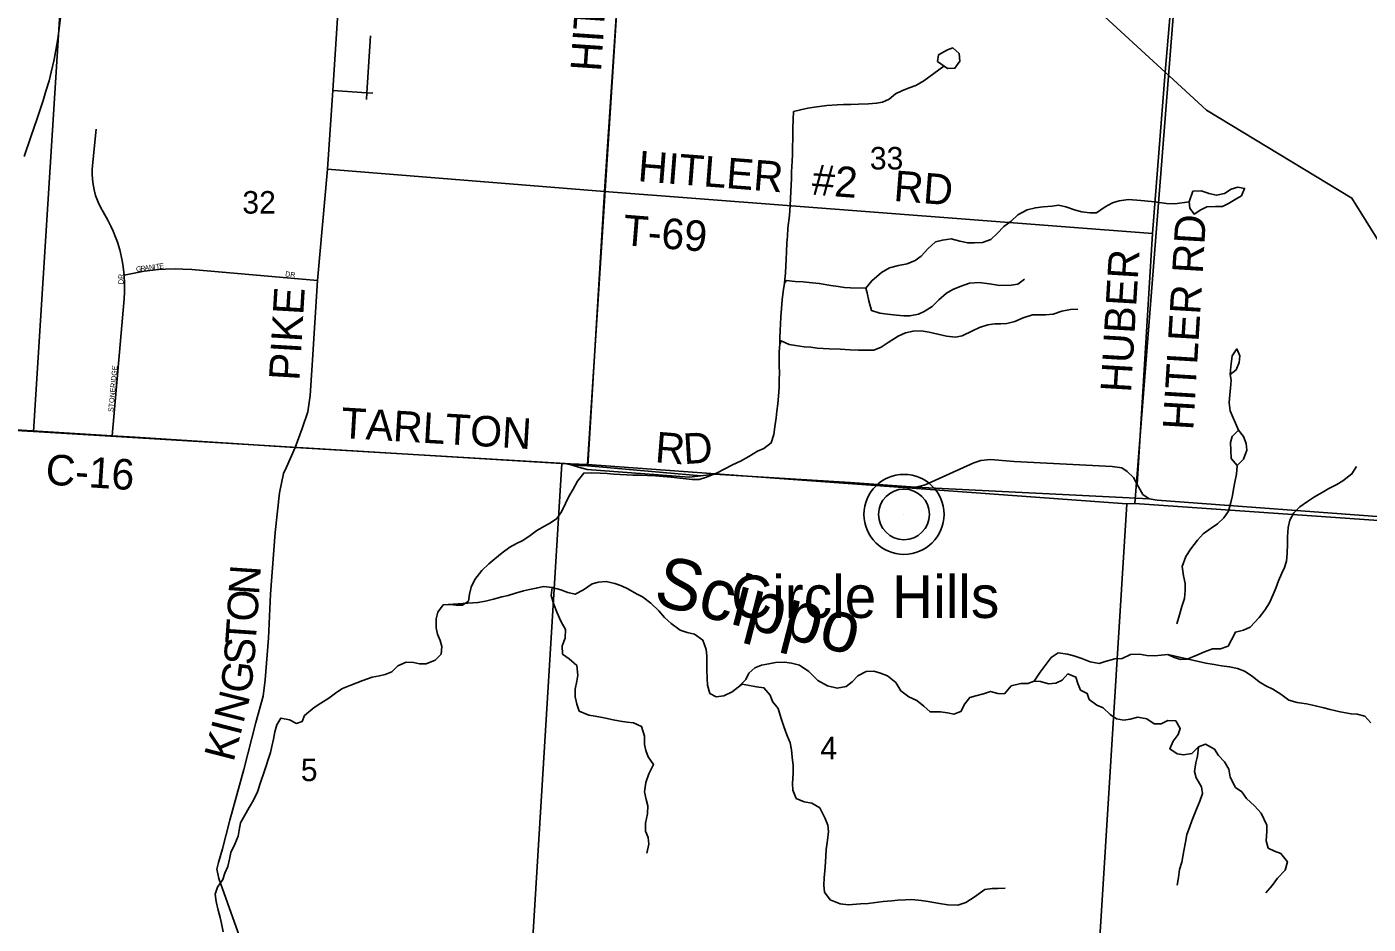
# Model space of a CAD drawing. Extents: x 1643459 to 2064572, y 425441 to 780708.
# Drawn here: x 1844613 to 1857784, y 565936 to 574746 of the extents above; entities that cross this region are included whole.
import ezdxf

# ---------------------------------------------------------------- set-up
doc = ezdxf.new("R2010")
doc.units = 0
for name, color, linetype in [('GE_P_Alignment_100_Curve_Data', 7, 'Continuous'), ('GM_X_Adjacent_County', 7, 'Continuous'), ('GM_X_City_Street', 7, 'Continuous'), ('GM_X_County', 7, 'Continuous'), ('GM_X_Interchange_Ramps', 7, 'Continuous'), ('GM_X_Major_River', 7, 'Continuous'), ('GM_X_Major_River_Text', 7, 'Continuous'), ('GM_X_Minor_Lake', 7, 'Continuous'), ('GM_X_Rail_Line', 7, 'Continuous'), ('GM_X_Section_Text', 7, 'Continuous'), ('GM_X_State_Route', 7, 'Continuous'), ('GM_X_Township', 7, 'Continuous'), ('GM_X_Township_Road', 7, 'Continuous'), ('GM_X_Township_ROW', 7, 'Continuous'), ('GM_X_Township_Subdivision_Text', 7, 'Continuous'), ('GM_X_US_Route', 7, 'Continuous'), ('RD_X_Text', 7, 'Continuous')]:
    doc.layers.add(name, color=color, linetype=linetype)

msp = doc.modelspace()

# ---------------------------------------------------------------- linework, layer by layer
at = {"layer": 'GE_P_Alignment_100_Curve_Data'}
for radius in [393, 249]:
    msp.add_circle((1853226, 569959), radius, dxfattribs=at)
at = {"layer": 'GM_X_City_Street'}
for points in [[(1850599, 577831), (1850286, 573130), (1850122, 570435), (1849968, 570443), (1849898, 570458), (1847249, 570616), (1845450, 570731), (1843248, 570866)], [(1872389, 576439), (1871789, 568904), (1871699, 568906), (1866325, 569307), (1864565, 569438), (1863642, 569513), (1860143, 569780), (1858213, 569927), (1858092, 569921), (1855712, 570098), (1855635, 570110), (1853339, 570225), (1852697, 570271), (1851365, 570353), (1851230, 570338), (1850122, 570435), (1850286, 573130), (1850599, 577831)], [(1843248, 570866), (1845450, 570731), (1847249, 570616), (1849898, 570458), (1849968, 570443), (1850122, 570435), (1851230, 570338), (1851365, 570353), (1852697, 570271), (1853339, 570225), (1855635, 570110), (1855712, 570098), (1858092, 569921), (1858213, 569927), (1860143, 569780), (1863642, 569513), (1864565, 569438), (1866325, 569307), (1871699, 568906), (1871789, 568904), (1871189, 560836), (1870936, 557440), (1870510, 551709)]]:
    msp.add_lwpolyline(points, dxfattribs=at)
at = {"layer": 'GM_X_County'}
for points in [[(1845450, 570731), (1845568, 572076), (1845572, 572143), (1845573, 572222), (1845568, 572307), (1845559, 572390), (1845549, 572450), (1845525, 572557), (1845503, 572630), (1845485, 572681), (1845462, 572738), (1845439, 572789), (1845409, 572848), (1845363, 572929), (1845339, 572969), (1845313, 573023), (1845288, 573090), (1845273, 573145), (1845260, 573218), (1845254, 573291), (1845255, 573341), (1845258, 573384), (1845295, 573742)], [(1845568, 572307), (1845666, 572327), (1845766, 572346), (1845851, 572357), (1845907, 572363), (1845974, 572367), (1846075, 572369), (1846145, 572366), (1846234, 572362), (1847466, 572254)]]:
    msp.add_lwpolyline(points, dxfattribs=at)
at = {"layer": 'GM_X_Major_River_Text'}
for points in [[(1856109, 578004), (1855791, 574299)], [(1850599, 577831), (1850286, 573130)], [(1847948, 574032), (1847952, 574099), (1847989, 574657)], [(1855791, 574299), (1855791, 574299), (1855667, 572716)], [(1847618, 574122), (1847952, 574099), (1848009, 574096)], [(1850286, 573130), (1847566, 573349)], [(1850286, 573130), (1855667, 572716)], [(1855667, 572716), (1855516, 570253)]]:
    msp.add_lwpolyline(points, dxfattribs=at)
at = {"layer": 'GM_X_Minor_Lake'}
for points in [[(1847857, 578495), (1847856, 578487), (1847730, 575849), (1847618, 574122), (1847566, 573349), (1847466, 572254), (1847414, 571424), (1847396, 571127), (1847373, 570967), (1847316, 570803), (1847249, 570616)], [(1843157, 570873), (1843248, 570866), (1845450, 570731), (1845676, 570717)], [(1845676, 570717), (1847249, 570616)], [(1847249, 570616), (1847249, 570616), (1847163, 570424)], [(1847249, 570616), (1849898, 570458), (1849968, 570443), (1850030, 570424)], [(1853384, 570236), (1853433, 570248), (1853912, 570466), (1853980, 570487), (1854074, 570499), (1854308, 570479), (1855271, 570428), (1855366, 570416), (1855419, 570381), (1855479, 570320), (1855516, 570253)], [(1847163, 570424), (1847134, 570360), (1847093, 570172), (1847052, 569781), (1847004, 569176), (1846985, 568743), (1846954, 568333), (1846933, 568174), (1846863, 567916), (1846742, 567454), (1846607, 566956), (1846533, 566674), (1846494, 566540), (1846479, 566476), (1846498, 566384), (1846769, 565622), (1846789, 565552), (1846790, 565519), (1846792, 565443), (1846452, 560096)], [(1850030, 570424), (1850114, 570399), (1851115, 570324), (1851230, 570338), (1851365, 570353), (1852697, 570271), (1853339, 570225), (1853384, 570236)], [(1855516, 570253), (1855571, 570155), (1855635, 570110), (1855712, 570098), (1858092, 569921), (1858213, 569927), (1860143, 569780)]]:
    msp.add_lwpolyline(points, dxfattribs=at)
at = {"layer": 'GM_X_Rail_Line'}
msp.add_line((1853226, 569959), (1853226, 569959), dxfattribs=at)
at = {"layer": 'GM_X_State_Route'}
for points in [[(1839603, 576247), (1845006, 575965), (1844677, 570773), (1844271, 570795), (1839292, 571085)], [(1845006, 575965), (1850463, 575781), (1850117, 570449), (1849865, 570458), (1844677, 570773)], [(1850463, 575781), (1855911, 575387), (1855494, 570065), (1855414, 570061), (1850117, 570449)], [(1855911, 575387), (1861324, 574987), (1860960, 569686), (1860886, 569691), (1855494, 570065)], [(1844677, 570773), (1849865, 570458), (1849555, 565377), (1844022, 565730), (1844271, 570795)], [(1849865, 570458), (1850117, 570449), (1855414, 570061), (1855101, 565016), (1849555, 565377)], [(1855494, 570065), (1860886, 569691), (1860536, 564618), (1855101, 565016), (1855414, 570061)]]:
    msp.add_lwpolyline(points, close=True, dxfattribs=at)
at = {"layer": 'GM_X_Township_Road'}
msp.add_lwpolyline([(1844586, 573472), (1844653, 573667), (1844715, 573846), (1844773, 574024), (1844800, 574113), (1844832, 574216), (1844852, 574301), (1844880, 574426), (1844918, 574628), (1844944, 574834)], dxfattribs=at)
at = {"layer": 'GM_X_Township_Subdivision_Text'}
for points in [[(1853554, 574406), (1853652, 574335), (1853726, 574339), (1853774, 574409), (1853768, 574483), (1853707, 574538), (1853653, 574520)], [(1853653, 574520), (1853566, 574472), (1853554, 574406)], [(1856026, 573028), (1856032, 572965), (1856074, 572907), (1856142, 572949), (1856200, 572980), (1856285, 572982), (1856355, 572983), (1856413, 573011), (1856479, 573049), (1856539, 573087), (1856570, 573159), (1856504, 573173), (1856440, 573152), (1856373, 573108), (1856295, 573092), (1856221, 573109), (1856214, 573111)], [(1856214, 573111), (1856145, 573137), (1856063, 573132), (1856026, 573028)]]:
    msp.add_lwpolyline(points, dxfattribs=at)
at = {"layer": 'GM_X_US_Route'}
for points in [[(1850021, 570285), (1850082, 570364), (1850154, 570366), (1850244, 570363), (1850310, 570361), (1850376, 570355), (1850438, 570350), (1850506, 570348), (1850566, 570345), (1850634, 570343), (1850706, 570340), (1850786, 570338), (1850860, 570331), (1850940, 570325), (1851026, 570314), (1851086, 570308), (1851146, 570303), (1851216, 570301), (1851288, 570323), (1851392, 570368), (1851467, 570406), (1851543, 570447), (1851621, 570481), (1851702, 570527), (1851788, 570578), (1851850, 570606), (1851922, 570660), (1851947, 570744), (1851959, 570820), (1851970, 570906), (1851978, 570972), (1851987, 571043), (1851993, 571119), (1852000, 571207), (1852002, 571281), (1852003, 571350), (1852001, 571418), (1852002, 571554), (1852006, 571631), (1852007, 571691), (1852009, 571767), (1852012, 571827), (1852018, 571897), (1852023, 571980), (1852031, 572066), (1852040, 572146), (1852052, 572228), (1852063, 572331), (1852069, 572463), (1852072, 572537), (1852076, 572626), (1852083, 572692), (1852087, 572768), (1852102, 572894), (1852109, 572991), (1852111, 573059), (1852116, 573129), (1852118, 573191), (1852120, 573260), (1852123, 573322), (1852127, 573428), (1852130, 573492), (1852132, 573554), (1852133, 573659), (1852135, 573749), (1852138, 573837), (1852142, 573914), (1852210, 573931), (1852283, 573947), (1852347, 573956), (1852469, 573972), (1852569, 573979), (1852631, 573983), (1852703, 573984), (1852779, 573988), (1852879, 573989), (1852957, 573995), (1853015, 574006), (1853079, 574036), (1853144, 574088), (1853206, 574118), (1853276, 574147), (1853344, 574171), (1853421, 574215), (1853617, 574358)], [(1852052, 572228), (1852072, 572254), (1852156, 572244), (1852236, 572241), (1852296, 572237), (1852394, 572226), (1852508, 572205), (1852580, 572195), (1852642, 572188), (1852702, 572182), (1852850, 572181), (1852909, 572253), (1853005, 572335), (1853085, 572378), (1853172, 572404), (1853256, 572419), (1853336, 572451), (1853394, 572493), (1853461, 572565), (1853535, 572634), (1853603, 572652), (1853691, 572663), (1853773, 572641), (1853853, 572624), (1853917, 572624), (1853997, 572629), (1854080, 572657), (1854142, 572715), (1854208, 572785), (1854279, 572838), (1854343, 572900), (1854435, 572948), (1854516, 572969), (1854594, 572977), (1854680, 572986), (1854742, 572996), (1854816, 572977), (1854910, 572947), (1854974, 572930), (1855052, 572918), (1855116, 572919), (1855202, 572979), (1855274, 573019), (1855338, 573038), (1855431, 573052), (1855551, 573041), (1855657, 573030), (1855735, 573020), (1855804, 573011), (1855887, 573009), (1856026, 573028)], [(1852850, 572181), (1852866, 572133), (1852881, 572054), (1852907, 571962), (1852989, 571933), (1853065, 571923), (1853153, 571914), (1853223, 571908), (1853283, 571907), (1853367, 571923), (1853425, 571951), (1853503, 572000), (1853568, 572066), (1853644, 572132), (1853706, 572168), (1853777, 572197), (1853871, 572229), (1853963, 572236), (1854065, 572221), (1854163, 572207), (1854277, 572208), (1854343, 572218), (1854411, 572269)], [(1852006, 571631), (1852019, 571663), (1852100, 571626), (1852162, 571616), (1852246, 571605), (1852312, 571599), (1852372, 571590), (1852432, 571588), (1852490, 571583), (1852598, 571581), (1852698, 571576), (1852778, 571571), (1852854, 571571), (1852930, 571572), (1853003, 571602), (1853071, 571646), (1853169, 571709), (1853240, 571741), (1853316, 571759), (1853396, 571760), (1853472, 571748), (1853560, 571729), (1853644, 571710), (1853732, 571700), (1853796, 571711), (1853900, 571761), (1853968, 571795), (1854050, 571820), (1854119, 571830), (1854177, 571831), (1854235, 571833), (1854315, 571851), (1854397, 571888), (1854489, 571918), (1854551, 571917), (1854617, 571919), (1854691, 571926), (1854776, 571954), (1854860, 571970), (1854934, 571975)], [(1856428, 571332), (1856487, 571377), (1856519, 571449), (1856524, 571517), (1856496, 571584), (1856448, 571514), (1856436, 571412)], [(1856436, 571412), (1856428, 571332)], [(1856511, 570785), (1856430, 570974), (1856419, 571054), (1856425, 571136), (1856433, 571198), (1856438, 571275), (1856428, 571332)], [(1856497, 570438), (1856497, 570438), (1856560, 570502), (1856592, 570588), (1856585, 570654), (1856559, 570722), (1856511, 570785), (1856449, 570725), (1856431, 570664)], [(1856431, 570664), (1856440, 570506), (1856497, 570438)], [(1855816, 568582), (1855878, 568555), (1855946, 568535), (1856006, 568538), (1856102, 568578), (1856178, 568611), (1856256, 568639), (1856334, 568638), (1856409, 568664), (1856441, 568726), (1856481, 568804), (1856560, 568822), (1856624, 568853), (1856714, 568947), (1856771, 569017), (1856815, 569091), (1856852, 569173), (1856876, 569233), (1856905, 569305), (1856937, 569381), (1856961, 569439), (1856982, 569499), (1856988, 569576), (1856991, 569670), (1856993, 569738), (1857000, 569830), (1857014, 569903), (1857053, 569973), (1857113, 570032), (1857187, 570084), (1857258, 570132), (1857332, 570175), (1857398, 570213), (1857475, 570253), (1857537, 570289), (1857625, 570356), (1857668, 570430)], [(1855906, 568884), (1855930, 568974), (1855955, 569056), (1855979, 569132), (1855986, 569211), (1855986, 569279), (1855972, 569355), (1855957, 569448), (1855994, 569546), (1856042, 569620), (1856109, 569706), (1856163, 569769), (1856241, 569825), (1856304, 569865), (1856366, 569925), (1856413, 569991), (1856437, 570077), (1856453, 570143), (1856462, 570205), (1856476, 570275), (1856491, 570353), (1856499, 570437)], [(1848701, 569071), (1848769, 569074), (1848829, 569068), (1848891, 569066), (1848950, 569107), (1848960, 569175), (1848977, 569244), (1849013, 569320), (1849082, 569409), (1849150, 569473), (1849208, 569521), (1849281, 569583), (1849357, 569637), (1849421, 569672), (1849484, 569702), (1849556, 569752), (1849622, 569801), (1849695, 569843), (1849755, 569875), (1849817, 569917), (1849863, 569983), (1849902, 570067), (1849936, 570135), (1849977, 570205), (1850021, 570285)], [(1848701, 569071), (1849042, 569093), (1849118, 569108), (1849194, 569128), (1849278, 569149), (1849338, 569163), (1849410, 569185), (1849489, 569208), (1849549, 569220), (1849615, 569233), (1849687, 569251), (1849771, 569240), (1849857, 569218), (1849925, 569193), (1849997, 569175), (1850079, 569218), (1850163, 569276), (1850225, 569294), (1850302, 569301), (1850387, 569281), (1850451, 569258), (1850515, 569228), (1850599, 569179), (1850659, 569148), (1850740, 569086), (1850820, 569011), (1850874, 568946), (1850939, 568886), (1851027, 568823), (1851097, 568798), (1851169, 568782), (1851250, 568723), (1851284, 568633), (1851290, 568570), (1851289, 568508), (1851291, 568432), (1851292, 568348), (1851298, 568283), (1851319, 568201), (1851381, 568166), (1851457, 568178), (1851538, 568216), (1851598, 568263), (1851672, 568337), (1851701, 568399), (1851761, 568453), (1851827, 568479), (1851899, 568492), (1851966, 568504), (1852054, 568507), (1852122, 568497), (1852199, 568478), (1852291, 568415), (1852379, 568327), (1852476, 568276), (1852570, 568253), (1852658, 568269), (1852717, 568314), (1852773, 568374), (1852855, 568416), (1852931, 568419), (1852995, 568401), (1853065, 568374), (1853145, 568308), (1853196, 568225), (1853274, 568166), (1853352, 568132), (1853420, 568075), (1853483, 568020), (1853585, 568020), (1853653, 568011), (1853715, 567999), (1853785, 568025), (1853824, 568099), (1853872, 568160), (1853930, 568176), (1854007, 568198), (1854077, 568221), (1854147, 568201), (1854213, 568196), (1854279, 568274), (1854373, 568298), (1854441, 568299), (1854504, 568323), (1854562, 568409), (1854671, 568553), (1854741, 568598), (1854833, 568588), (1854893, 568571), (1854973, 568543), (1855055, 568510), (1855143, 568496), (1855201, 568515), (1855297, 568541), (1855369, 568544), (1855452, 568582), (1855538, 568585), (1855610, 568575), (1855688, 568570), (1855750, 568578), (1855816, 568582)], [(1849771, 569240), (1849762, 569162), (1849784, 569084), (1849819, 568991), (1849857, 568911), (1849902, 568828), (1849898, 568744), (1849870, 568668), (1849873, 568588), (1849937, 568541), (1850012, 568476), (1850024, 568380), (1850013, 568322), (1849997, 568242), (1849997, 568169), (1850012, 568095), (1850038, 568027), (1850130, 567986), (1850194, 567977), (1850281, 567963), (1850353, 567946), (1850439, 567930), (1850509, 567919), (1850569, 567913), (1850649, 567876), (1850679, 567782), (1850678, 567699), (1850690, 567641), (1850713, 567579), (1850767, 567502), (1850722, 567412), (1850690, 567328), (1850677, 567234), (1850693, 567161), (1850712, 567099), (1850708, 567019), (1850689, 566927), (1850689, 566850), (1850713, 566786), (1850722, 566722), (1850700, 566633)], [(1846541, 565859), (1846523, 565942), (1846510, 566000), (1846492, 566074), (1846471, 566157), (1846463, 566229), (1846484, 566299), (1846538, 566373), (1846558, 566437), (1846585, 566503), (1846603, 566575), (1846616, 566638), (1846656, 566722), (1846687, 566800), (1846697, 566858), (1846710, 566932), (1846752, 567006), (1846796, 567080), (1846839, 567152), (1846879, 567234), (1846910, 567338), (1846939, 567422), (1846963, 567490), (1846983, 567554), (1847004, 567622), (1847020, 567681), (1847035, 567751), (1847049, 567823), (1847068, 567893), (1847108, 567959), (1847192, 567942), (1847260, 567906), (1847318, 567926), (1847340, 567984), (1847433, 568063), (1847499, 568105), (1847577, 568155), (1847656, 568212), (1847714, 568248), (1847794, 568282), (1847911, 568329), (1848003, 568361), (1848075, 568374), (1848133, 568386), (1848197, 568412), (1848256, 568471), (1848336, 568507), (1848408, 568505), (1848470, 568490), (1848534, 568492), (1848624, 568529), (1848682, 568587), (1848689, 568661), (1848671, 568722), (1848646, 568784), (1848632, 568844), (1848631, 568935), (1848649, 568999), (1848701, 569071)], [(1855816, 568582), (1856191, 568497), (1856271, 568484), (1856345, 568472), (1856423, 568463), (1856501, 568447), (1856571, 568420), (1856645, 568370), (1856713, 568315), (1856778, 568276), (1856848, 568242), (1856926, 568195), (1857006, 568134), (1857086, 568112), (1857177, 568099), (1857267, 568078), (1857349, 568058), (1857411, 568043), (1857509, 568019), (1857617, 568000), (1857677, 567996), (1857751, 567979), (1857811, 567912)], [(1854504, 568323), (1854568, 568317), (1854645, 568294), (1854718, 568302), (1854778, 568331), (1854836, 568393), (1854914, 568361), (1854934, 568298), (1854959, 568234), (1855025, 568201), (1855045, 568143), (1855120, 568086), (1855182, 568058), (1855252, 567995), (1855314, 567953), (1855384, 567940), (1855446, 567948), (1855522, 567969), (1855612, 567953), (1855682, 567902), (1855752, 567904), (1855818, 567935), (1855894, 567931), (1855939, 567856), (1855917, 567798), (1855869, 567732), (1855838, 567656), (1855908, 567608), (1855972, 567599), (1856054, 567611), (1856118, 567676), (1856187, 567702), (1856276, 567655), (1856316, 567591), (1856374, 567530), (1856415, 567456), (1856429, 567379), (1856482, 567279), (1856542, 567234), (1856588, 567170), (1856667, 567099), (1856733, 567024), (1856788, 566907), (1856788, 566849), (1856781, 566755), (1856803, 566683), (1856865, 566654), (1856928, 566630), (1856992, 566549), (1856968, 566467), (1856893, 566387), (1856843, 566315), (1856778, 566243)], [(1851598, 568263), (1851636, 568291), (1851708, 568279), (1851778, 568266), (1851850, 568256), (1851912, 568183), (1851935, 568121), (1851989, 568052), (1852018, 567964), (1852046, 567877), (1852075, 567793), (1852107, 567716), (1852120, 567646), (1852128, 567574), (1852138, 567493), (1852137, 567417), (1852130, 567317), (1852136, 567250), (1852168, 567170), (1852247, 567137), (1852321, 567125), (1852399, 567078), (1852453, 566973), (1852478, 566907), (1852484, 566845), (1852475, 566759), (1852463, 566668), (1852458, 566606), (1852456, 566546), (1852449, 566460), (1852443, 566389), (1852439, 566317), (1852446, 566249), (1852502, 566174), (1852600, 566134), (1852680, 566125), (1852798, 566134), (1852874, 566140), (1853020, 566157), (1853108, 566164), (1853166, 566170), (1853240, 566176), (1853304, 566177), (1853394, 566169), (1853464, 566158), (1853576, 566137), (1853658, 566125), (1853754, 566122), (1853834, 566150), (1853915, 566201), (1854019, 566275), (1854091, 566285), (1854149, 566286), (1854221, 566290)], [(1856118, 567676), (1856108, 567586), (1856091, 567520), (1856079, 567436), (1856095, 567374), (1856146, 567283), (1856156, 567217), (1856131, 567142), (1856097, 567066), (1856054, 566950), (1856030, 566886), (1856005, 566816), (1855989, 566742), (1855974, 566656), (1855954, 566544), (1855933, 566471), (1855923, 566395), (1855910, 566319)]]:
    msp.add_lwpolyline(points, dxfattribs=at)
at = {"layer": 'RD_X_Text'}
for points in [[(1851335, 577567), (1852307, 577298), (1852786, 577014), (1853070, 576795), (1853778, 576150), (1855791, 574299), (1855870, 574227)], [(1855870, 574227), (1856197, 573927), (1857624, 573064), (1858345, 571907), (1858655, 571415), (1859710, 570268), (1860143, 569780), (1862774, 568227), (1863103, 568005), (1863506, 567628), (1864111, 567169), (1867599, 564526), (1867749, 564341), (1869646, 562419), (1870438, 561665)]]:
    msp.add_lwpolyline(points, dxfattribs=at)

# ---------------------------------------------------------------- texts
at = {"layer": 'GM_X_Adjacent_County'}
for s, p in [('33', (1852891, 573345)), ('32', (1846729, 572912)), ('4', (1852405, 567554)), ('5', (1847303, 567340))]:
    msp.add_text(s, height=221, rotation=0, dxfattribs=at).set_placement(p)
at = {"layer": 'GM_X_Interchange_Ramps'}
msp.add_text('Scippo', height=500, rotation=345.5308, dxfattribs=at).set_placement((1850750, 569083))
at = {"layer": 'GM_X_Major_River'}
for s, rotation, p in [('HITLER', 86.1214, (1850250, 574301)), ('HITLER', 355.5421, (1850606, 573231)), ('#2', 355.6955, (1852313, 573099)), ('RD', 355.5623, (1853118, 573037)), ('T-69', 355.4118, (1850458, 572603)), ('HITLER RD', 86.5557, (1856066, 570781)), ('HUBER', 86.5505, (1855455, 571150))]:
    msp.add_text(s, height=300, rotation=rotation, dxfattribs=at).set_placement(p)
at = {"layer": 'GM_X_Section_Text'}
for s, rotation, p in [('PIKE', 86.6167, (1847289, 571267)), ('TARLTON', 356.6164, (1847691, 570710)), ('R', 355.4052, (1850775, 570472)), ('D', 3.6229, (1851066, 570452)), ('C-16', 356.2778, (1844791, 570253)), ('N', 86.0703, (1846892, 569162)), ('O', 86.0684, (1846874, 568898)), ('T', 86.067, (1846859, 568674)), ('S', 86.0981, (1846845, 568472)), ('G', 82.8167, (1846810, 568192)), ('N', 75.879, (1846738, 567897)), ('K', 75.5264, (1846641, 567520)), ('I', 75.5322, (1846707, 567776))]:
    msp.add_text(s, height=300, rotation=rotation, dxfattribs=at).set_placement(p)
at = {"layer": 'GM_X_Township'}
for s, rotation, p in [('DR', 90, (1845562, 572220)), ('G', 8.1146, (1845689, 572340)), ('R', 8.1129, (1845733, 572346)), ('A', 8.1134, (1845772, 572352)), ('N', 8.1134, (1845816, 572358)), ('I', 8.1049, (1845859, 572364)), ('T', 6.8742, (1845881, 572367)), ('E', 5.1153, (1845915, 572371)), ('DR', 353.9946, (1847148, 572296)), ('STONERIDGE', 84.7464, (1845461, 570963))]:
    msp.add_text(s, height=50, rotation=rotation, dxfattribs=at).set_placement(p)
at = {"layer": 'GM_X_Township_ROW'}
msp.add_text('Circle Hills', height=417, rotation=0, dxfattribs=at).set_placement((1851529, 568942))

doc.saveas('drawing.dxf')
